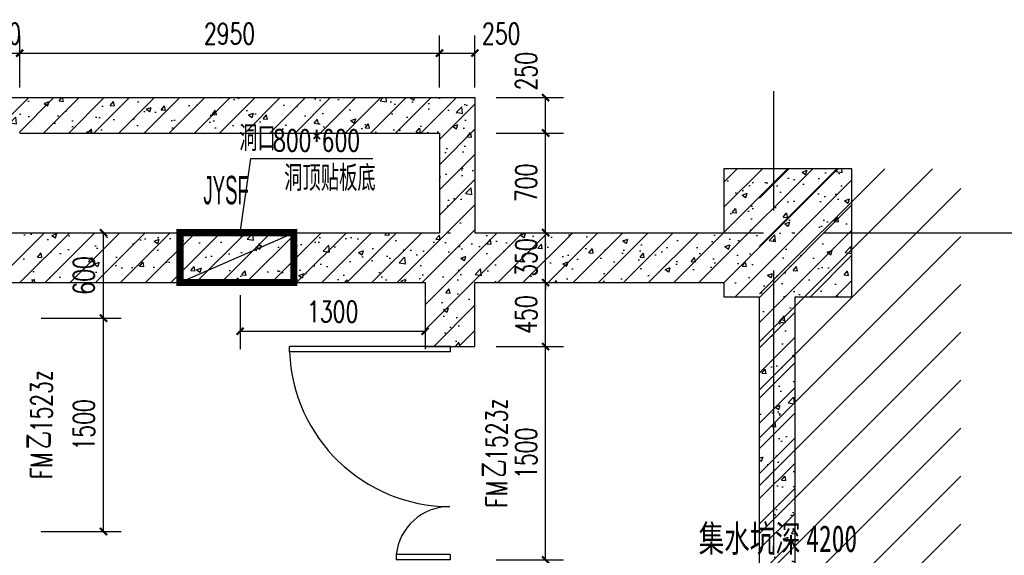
# Model space of a CAD drawing. Extents: x 797781 to 1255204, y 21234 to 1024248.
# Tile 771 of 1056: x 1159872 to 1166793, y 513252 to 517016. Entities that reach past the tile are written whole.
import ezdxf

# ---------------------------------------------------------------- set-up
doc = ezdxf.new("R2010")
doc.units = 0
doc.header["$LTSCALE"] = 1000
doc.header["$MEASUREMENT"] = 0
doc.linetypes.add('230303生产综合楼-平面图_t8$0$DOTE', pattern=[2.42, 2, -0.2, 0.02, -0.2])
for name, color, linetype in [('230303生产综合楼-平面图_t8$0$COLUMN', 40, 'Continuous'), ('230303生产综合楼-平面图_t8$0$DIM_LEAD', 3, 'Continuous'), ('230303生产综合楼-平面图_t8$0$DOOR_FIRE', 4, 'Continuous'), ('230303生产综合楼-平面图_t8$0$DOOR_FIRE_TEXT', 7, 'Continuous'), ('230303生产综合楼-平面图_t8$0$DOTE', 1, '230303生产综合楼-平面图_t8$0$DOTE'), ('230303生产综合楼-平面图_t8$0$PUB_DIM', 3, 'Continuous'), ('230303生产综合楼-平面图_t8$0$PUB_HATCH', 8, 'Continuous'), ('230303生产综合楼-平面图_t8$0$PUB_TEXT', 7, 'Continuous'), ('230303生产综合楼-平面图_t8$0$WALL', 40, 'Continuous'), ('230303生产综合楼-平面图_t8$0$条件', 7, 'Continuous'), ('230303生产综合楼-平面图_t8$0$通风', 7, 'Continuous')]:
    doc.layers.add(name, color=color, linetype=linetype)
doc.styles.add('230303生产综合楼-平面图_t8$0$_TCH_DIM', font='SIMPLEX', dxfattribs={"bigfont": 'GBCBIG'})
doc.styles.add('230303生产综合楼-平面图_T8$0$_TCH_DIM_T3', font='SIMPLEX', dxfattribs={"width": 0.705882, "bigfont": 'GBCBIG'})
doc.styles.add('230303生产综合楼-平面图_t8$0$_TCH_WINDOW', font='SIMPLEX', dxfattribs={"height": 3.5, "bigfont": 'GBCBIG'})
doc.styles.add('230303生产综合楼-平面图_t8$0$探索者', font='01-TSSDENG', dxfattribs={"width": 0.7, "bigfont": '02-TSSDCHN'})
doc.styles.add('230303生产综合楼-平面图_t8$0$黑体', font='simhei.ttf', dxfattribs={"width": 0.7})
doc.dimstyles.new('230303生产综合楼-平面图_T8$0$_TCH_ARCH&&50', dxfattribs={"dimtxt": 148.75, "dimasz": 50, "dimexe": 125, "dimexo": 150, "dimgap": 63.125, "dimtad": 1, "dimdec": 0, "dimzin": 0, "dimdsep": 46, "dimtxsty": '230303生产综合楼-平面图_T8$0$_TCH_DIM_T3', "dimblk": '230303生产综合楼-平面图_t8$0$_ArchTick', "dimcen": 0.09, "dimclrt": 7, "dimazin": 2, "dimtfac": 1, "dimtdec": 0, "dimtix": 1, "dimtmove": 2, "dimatfit": 3, "dimfxl": 1, "dimtolj": 1, "dimtzin": 0, "dimarcsym": 0})
pattern_1 = [(45, (0, 0), (-88.388348, 88.388348), []), (50, (0, 0), (358.63009, -31.37607), [37.5, -412.5]), (355, (0, 0), (-69.37567, 376.09607), [30, -330]), (100.4514, (29.9, -2.6), (289.25469, 344.71977), [31.8701, -350.57106]), (46.1842, (0, 100), (533.62052, -82.7595), [56.25, -618.75]), (96.6356, (44.47, 93.1), (467.33135, 487.05894), [47.80514, -525.8565]), (351.1842, (0, 100), (467.33097, 487.0593), [45, -495]), (21, (50, 75), (298.453526, -201.309445), [37.5, -412.5]), (326, (50, 75), (121.65767, 362.57502), [30, -330]), (71.4514, (74.87, 58.22), (420.11131, 161.26525), [31.8701, -350.57106]), (37.5, (0, 0), (6.079928, 166.446927), [0, -326, 0, -335, 0, -331.25]), (7.5, (0, 0), (131.534769, 197.205856), [0, -191, 0, -318.5, 0, -126.25]), (327.5, (-111.5, 0), (266.911218, -11.277436), [0, -125, 0, -390, 0, -517.5]), (317.5, (-161.5, 0), (291.593085, 50.05249), [0, -162.5, 0, -259, 0, -367.5])]

# ---------------------------------------------------------------- blocks, each defined once
blk = doc.blocks.new('230303生产综合楼-平面图_t8$0$_ArchTick')
at = {"color": 0, "linetype": 'ByBlock', "const_width": 0.3}
blk.add_lwpolyline([(-0.5, -0.5), (0.5, 0.5)], dxfattribs=at)
blk = doc.blocks.new('*D3330')
at = {"layer": '230303生产综合楼-平面图_t8$0$PUB_DIM', "color": 0, "lineweight": -2, "transparency": 16777216}
for p, q in [((1161421.8, 515079.5), (1161421.8, 514701.2)), ((1162722.1, 515079.5), (1162722.1, 514701.2)), ((1161421.8, 514826.2), (1162722.1, 514826.2))]:
    blk.add_line(p, q, dxfattribs=at)
at = {"layer": 'Defpoints', "color": 0, "transparency": 16777216}
for p in [(1161421.8, 515229.5), (1162722.1, 515229.5), (1162722.1, 514826.2)]:
    blk.add_point(p, dxfattribs=at)
at = {"layer": '230303生产综合楼-平面图_t8$0$PUB_DIM', "color": 0, "lineweight": -2, "transparency": 16777216, "xscale": 50, "yscale": 50, "zscale": 50, "rotation": 180}
blk.add_blockref('230303生产综合楼-平面图_t8$0$_ArchTick', (1161421.8, 514826.2), dxfattribs=at)
at = {"layer": '230303生产综合楼-平面图_t8$0$PUB_DIM', "color": 0, "lineweight": -2, "transparency": 16777216, "xscale": 50, "yscale": 50, "zscale": 50}
blk.add_blockref('230303生产综合楼-平面图_t8$0$_ArchTick', (1162722.1, 514826.2), dxfattribs=at)
at = {"layer": '230303生产综合楼-平面图_t8$0$PUB_DIM', "color": 7, "transparency": 16777216, "insert": (1162072, 514963.7), "char_height": 148.75, "attachment_point": 5, "style": '230303生产综合楼-平面图_T8$0$_TCH_DIM_T3'}
blk.add_mtext('\\A1;1300', dxfattribs=at)
blk = doc.blocks.new('*D3410')
at = {"layer": '230303生产综合楼-平面图_t8$0$PUB_DIM', "color": 0, "lineweight": -2, "transparency": 16777216}
for p, q in [((1162822.1, 516539.7), (1162822.1, 516905.9)), ((1163072.1, 516539.7), (1163072.1, 516905.9)), ((1162822.1, 516780.9), (1163072.1, 516780.9))]:
    blk.add_line(p, q, dxfattribs=at)
at = {"layer": 'Defpoints', "color": 0, "transparency": 16777216}
for p in [(1163072.1, 516780.9), (1162822.1, 516389.7), (1163072.1, 516389.7)]:
    blk.add_point(p, dxfattribs=at)
at = {"layer": '230303生产综合楼-平面图_t8$0$PUB_DIM', "color": 0, "lineweight": -2, "transparency": 16777216, "xscale": 50, "yscale": 50, "zscale": 50, "rotation": 180}
blk.add_blockref('230303生产综合楼-平面图_t8$0$_ArchTick', (1162822.1, 516780.9), dxfattribs=at)
at = {"layer": '230303生产综合楼-平面图_t8$0$PUB_DIM', "color": 0, "lineweight": -2, "transparency": 16777216, "xscale": 50, "yscale": 50, "zscale": 50}
blk.add_blockref('230303生产综合楼-平面图_t8$0$_ArchTick', (1163072.1, 516780.9), dxfattribs=at)
at = {"layer": '230303生产综合楼-平面图_t8$0$PUB_DIM', "color": 7, "transparency": 16777216, "insert": (1163257.1, 516918.4), "char_height": 148.75, "attachment_point": 5, "style": '230303生产综合楼-平面图_T8$0$_TCH_DIM_T3'}
blk.add_mtext('\\A1;250', dxfattribs=at)
blk = doc.blocks.new('*D3411')
at = {"layer": '230303生产综合楼-平面图_t8$0$PUB_DIM', "color": 0, "lineweight": -2, "transparency": 16777216}
for p, q in [((1159872.1, 516539.7), (1159872.1, 516905.9)), ((1162822.1, 516539.7), (1162822.1, 516905.9)), ((1159872.1, 516780.9), (1162822.1, 516780.9))]:
    blk.add_line(p, q, dxfattribs=at)
at = {"layer": 'Defpoints', "color": 0, "transparency": 16777216}
for p in [(1162822.1, 516780.9), (1159872.1, 516389.7), (1162822.1, 516389.7)]:
    blk.add_point(p, dxfattribs=at)
at = {"layer": '230303生产综合楼-平面图_t8$0$PUB_DIM', "color": 0, "lineweight": -2, "transparency": 16777216, "xscale": 50, "yscale": 50, "zscale": 50, "rotation": 180}
blk.add_blockref('230303生产综合楼-平面图_t8$0$_ArchTick', (1159872.1, 516780.9), dxfattribs=at)
at = {"layer": '230303生产综合楼-平面图_t8$0$PUB_DIM', "color": 0, "lineweight": -2, "transparency": 16777216, "xscale": 50, "yscale": 50, "zscale": 50}
blk.add_blockref('230303生产综合楼-平面图_t8$0$_ArchTick', (1162822.1, 516780.9), dxfattribs=at)
at = {"layer": '230303生产综合楼-平面图_t8$0$PUB_DIM', "color": 7, "transparency": 16777216, "insert": (1161347.1, 516918.4), "char_height": 148.75, "attachment_point": 5, "style": '230303生产综合楼-平面图_T8$0$_TCH_DIM_T3'}
blk.add_mtext('\\A1;2950', dxfattribs=at)
blk = doc.blocks.new('*D3412')
at = {"layer": '230303生产综合楼-平面图_t8$0$PUB_DIM', "color": 0, "lineweight": -2, "transparency": 16777216}
for p, q in [((1159622.1, 516539.7), (1159622.1, 516905.9)), ((1159872.1, 516539.7), (1159872.1, 516905.9)), ((1159622.1, 516780.9), (1159572.1, 516780.9)), ((1159622.1, 516780.9), (1159872.1, 516780.9)), ((1159872.1, 516780.9), (1159922.1, 516780.9))]:
    blk.add_line(p, q, dxfattribs=at)
at = {"layer": 'Defpoints', "color": 0, "transparency": 16777216}
for p in [(1159872.1, 516780.9), (1159622.1, 516389.7), (1159872.1, 516389.7)]:
    blk.add_point(p, dxfattribs=at)
at = {"layer": '230303生产综合楼-平面图_t8$0$PUB_DIM', "color": 0, "lineweight": -2, "transparency": 16777216, "xscale": 50, "yscale": 50, "zscale": 50}
blk.add_blockref('230303生产综合楼-平面图_t8$0$_ArchTick', (1159622.1, 516780.9), dxfattribs=at)
at = {"layer": '230303生产综合楼-平面图_t8$0$PUB_DIM', "color": 0, "lineweight": -2, "transparency": 16777216, "xscale": 50, "yscale": 50, "zscale": 50, "rotation": 180}
blk.add_blockref('230303生产综合楼-平面图_t8$0$_ArchTick', (1159872.1, 516780.9), dxfattribs=at)
at = {"layer": '230303生产综合楼-平面图_t8$0$PUB_DIM', "color": 7, "transparency": 16777216, "insert": (1159747.1, 516918.4), "char_height": 148.75, "attachment_point": 5, "style": '230303生产综合楼-平面图_T8$0$_TCH_DIM_T3'}
blk.add_mtext('\\A1;250', dxfattribs=at)
blk = doc.blocks.new('*D3506')
at = {"layer": '230303生产综合楼-平面图_t8$0$PUB_DIM', "color": 0, "lineweight": -2, "transparency": 16777216}
for p, q in [((1160022.1, 514919), (1160586, 514919)), ((1160461, 513419), (1160461, 514919)), ((1160022.1, 513419), (1160586, 513419))]:
    blk.add_line(p, q, dxfattribs=at)
at = {"layer": 'Defpoints', "color": 0, "transparency": 16777216}
for p in [(1159872.1, 514919), (1160461, 514919), (1159872.1, 513419)]:
    blk.add_point(p, dxfattribs=at)
at = {"layer": '230303生产综合楼-平面图_t8$0$PUB_DIM', "color": 0, "lineweight": -2, "transparency": 16777216, "xscale": 50, "yscale": 50, "zscale": 50}
for p, rotation in [((1160461, 514919), 90), ((1160461, 513419), 270)]:
    blk.add_blockref('230303生产综合楼-平面图_t8$0$_ArchTick', p, dxfattribs=dict(at, rotation=rotation))
at = {"layer": '230303生产综合楼-平面图_t8$0$PUB_DIM', "color": 7, "transparency": 16777216, "insert": (1160323.5, 514169), "char_height": 148.75, "attachment_point": 5, "rotation": 90, "style": '230303生产综合楼-平面图_T8$0$_TCH_DIM_T3'}
blk.add_mtext('\\A1;1500', dxfattribs=at)
blk = doc.blocks.new('*D3507')
at = {"layer": '230303生产综合楼-平面图_t8$0$PUB_DIM', "color": 0, "lineweight": -2, "transparency": 16777216}
for p, q in [((1160022.1, 515519), (1160586, 515519)), ((1160461, 514919), (1160461, 515519)), ((1160022.1, 514919), (1160586, 514919))]:
    blk.add_line(p, q, dxfattribs=at)
at = {"layer": 'Defpoints', "color": 0, "transparency": 16777216}
for p in [(1159872.1, 515519), (1160461, 515519), (1159872.1, 514919)]:
    blk.add_point(p, dxfattribs=at)
at = {"layer": '230303生产综合楼-平面图_t8$0$PUB_DIM', "color": 0, "lineweight": -2, "transparency": 16777216, "xscale": 50, "yscale": 50, "zscale": 50}
for p, rotation in [((1160461, 515519), 90), ((1160461, 514919), 270)]:
    blk.add_blockref('230303生产综合楼-平面图_t8$0$_ArchTick', p, dxfattribs=dict(at, rotation=rotation))
at = {"layer": '230303生产综合楼-平面图_t8$0$PUB_DIM', "color": 7, "transparency": 16777216, "insert": (1160323.5, 515219), "char_height": 148.75, "attachment_point": 5, "rotation": 90, "style": '230303生产综合楼-平面图_T8$0$_TCH_DIM_T3'}
blk.add_mtext('\\A1;600', dxfattribs=at)
blk = doc.blocks.new('*D3519')
at = {"layer": '230303生产综合楼-平面图_t8$0$PUB_DIM', "color": 0, "lineweight": -2, "transparency": 16777216}
for p, q in [((1163222.1, 514719), (1163694.2, 514719)), ((1163569.2, 513219), (1163569.2, 514719)), ((1163222.1, 513219), (1163694.2, 513219))]:
    blk.add_line(p, q, dxfattribs=at)
at = {"layer": 'Defpoints', "color": 0, "transparency": 16777216}
for p in [(1163072.1, 514719), (1163569.2, 514719), (1163072.1, 513219)]:
    blk.add_point(p, dxfattribs=at)
at = {"layer": '230303生产综合楼-平面图_t8$0$PUB_DIM', "color": 0, "lineweight": -2, "transparency": 16777216, "xscale": 50, "yscale": 50, "zscale": 50}
for p, rotation in [((1163569.2, 514719), 90), ((1163569.2, 513219), 270)]:
    blk.add_blockref('230303生产综合楼-平面图_t8$0$_ArchTick', p, dxfattribs=dict(at, rotation=rotation))
at = {"layer": '230303生产综合楼-平面图_t8$0$PUB_DIM', "color": 7, "transparency": 16777216, "insert": (1163431.7, 513969), "char_height": 148.75, "attachment_point": 5, "rotation": 90, "style": '230303生产综合楼-平面图_T8$0$_TCH_DIM_T3'}
blk.add_mtext('\\A1;1500', dxfattribs=at)
blk = doc.blocks.new('*D3520')
at = {"layer": '230303生产综合楼-平面图_t8$0$PUB_DIM', "color": 0, "lineweight": -2, "transparency": 16777216}
for p, q in [((1163222.1, 515169), (1163694.2, 515169)), ((1163569.2, 514719), (1163569.2, 515169)), ((1163222.1, 514719), (1163694.2, 514719))]:
    blk.add_line(p, q, dxfattribs=at)
at = {"layer": 'Defpoints', "color": 0, "transparency": 16777216}
for p in [(1163072.1, 515169), (1163569.2, 515169), (1163072.1, 514719)]:
    blk.add_point(p, dxfattribs=at)
at = {"layer": '230303生产综合楼-平面图_t8$0$PUB_DIM', "color": 0, "lineweight": -2, "transparency": 16777216, "xscale": 50, "yscale": 50, "zscale": 50}
for p, rotation in [((1163569.2, 515169), 90), ((1163569.2, 514719), 270)]:
    blk.add_blockref('230303生产综合楼-平面图_t8$0$_ArchTick', p, dxfattribs=dict(at, rotation=rotation))
at = {"layer": '230303生产综合楼-平面图_t8$0$PUB_DIM', "color": 7, "transparency": 16777216, "insert": (1163431.7, 514944), "char_height": 148.75, "attachment_point": 5, "rotation": 90, "style": '230303生产综合楼-平面图_T8$0$_TCH_DIM_T3'}
blk.add_mtext('\\A1;450', dxfattribs=at)
blk = doc.blocks.new('*D3521')
at = {"layer": '230303生产综合楼-平面图_t8$0$PUB_DIM', "color": 0, "lineweight": -2, "transparency": 16777216}
for p, q in [((1163569.2, 515519), (1163569.2, 515569)), ((1163222.1, 515519), (1163694.2, 515519)), ((1163569.2, 515169), (1163569.2, 515519)), ((1163222.1, 515169), (1163694.2, 515169)), ((1163569.2, 515169), (1163569.2, 515119))]:
    blk.add_line(p, q, dxfattribs=at)
at = {"layer": 'Defpoints', "color": 0, "transparency": 16777216}
for p in [(1163072.1, 515519), (1163569.2, 515519), (1163072.1, 515169)]:
    blk.add_point(p, dxfattribs=at)
at = {"layer": '230303生产综合楼-平面图_t8$0$PUB_DIM', "color": 0, "lineweight": -2, "transparency": 16777216, "xscale": 50, "yscale": 50, "zscale": 50}
for p, rotation in [((1163569.2, 515519), 270), ((1163569.2, 515169), 90)]:
    blk.add_blockref('230303生产综合楼-平面图_t8$0$_ArchTick', p, dxfattribs=dict(at, rotation=rotation))
at = {"layer": '230303生产综合楼-平面图_t8$0$PUB_DIM', "color": 7, "transparency": 16777216, "insert": (1163431.7, 515344), "char_height": 148.75, "attachment_point": 5, "rotation": 90, "style": '230303生产综合楼-平面图_T8$0$_TCH_DIM_T3'}
blk.add_mtext('\\A1;350', dxfattribs=at)
blk = doc.blocks.new('*D3522')
at = {"layer": '230303生产综合楼-平面图_t8$0$PUB_DIM', "color": 0, "lineweight": -2, "transparency": 16777216}
for p, q in [((1163222.1, 516219), (1163694.2, 516219)), ((1163569.2, 515519), (1163569.2, 516219)), ((1163222.1, 515519), (1163694.2, 515519))]:
    blk.add_line(p, q, dxfattribs=at)
at = {"layer": 'Defpoints', "color": 0, "transparency": 16777216}
for p in [(1163072.1, 516219), (1163569.2, 516219), (1163072.1, 515519)]:
    blk.add_point(p, dxfattribs=at)
at = {"layer": '230303生产综合楼-平面图_t8$0$PUB_DIM', "color": 0, "lineweight": -2, "transparency": 16777216, "xscale": 50, "yscale": 50, "zscale": 50}
for p, rotation in [((1163569.2, 516219), 90), ((1163569.2, 515519), 270)]:
    blk.add_blockref('230303生产综合楼-平面图_t8$0$_ArchTick', p, dxfattribs=dict(at, rotation=rotation))
at = {"layer": '230303生产综合楼-平面图_t8$0$PUB_DIM', "color": 7, "transparency": 16777216, "insert": (1163431.7, 515869), "char_height": 148.75, "attachment_point": 5, "rotation": 90, "style": '230303生产综合楼-平面图_T8$0$_TCH_DIM_T3'}
blk.add_mtext('\\A1;700', dxfattribs=at)
blk = doc.blocks.new('*D3523')
at = {"layer": '230303生产综合楼-平面图_t8$0$PUB_DIM', "color": 0, "lineweight": -2, "transparency": 16777216}
for p, q in [((1163222.1, 516469), (1163694.2, 516469)), ((1163569.2, 516219), (1163569.2, 516469)), ((1163222.1, 516219), (1163694.2, 516219))]:
    blk.add_line(p, q, dxfattribs=at)
at = {"layer": 'Defpoints', "color": 0, "transparency": 16777216}
for p in [(1163072.1, 516469), (1163569.2, 516469), (1163072.1, 516219)]:
    blk.add_point(p, dxfattribs=at)
at = {"layer": '230303生产综合楼-平面图_t8$0$PUB_DIM', "color": 0, "lineweight": -2, "transparency": 16777216, "xscale": 50, "yscale": 50, "zscale": 50}
for p, rotation in [((1163569.2, 516469), 90), ((1163569.2, 516219), 270)]:
    blk.add_blockref('230303生产综合楼-平面图_t8$0$_ArchTick', p, dxfattribs=dict(at, rotation=rotation))
at = {"layer": '230303生产综合楼-平面图_t8$0$PUB_DIM', "color": 7, "transparency": 16777216, "insert": (1163431.7, 516654), "char_height": 148.75, "attachment_point": 5, "rotation": 90, "style": '230303生产综合楼-平面图_T8$0$_TCH_DIM_T3'}
blk.add_mtext('\\A1;250', dxfattribs=at)
blk = doc.blocks.new('230303生产综合楼-平面图_t8$0$$DorLib2D$00000225')
at = {"color": 0}
for p, q in [((0.475, -0.0014), (0.475, 0.7521)), ((0.475, 0.7521), (0.5, 0.7521)), ((0.5, -0.0014), (0.5, 0.7521)), ((-0.5, 0), (-0.5, 0.252)), ((-0.475, 0.252), (-0.5, 0.252)), ((-0.475, 0), (-0.475, 0.252)), ((-0.475, 0), (-0.5, 0)), ((0.475, -0.0014), (0.5, -0.0014))]:
    blk.add_line(p, q, dxfattribs=at)
for centre, radius, start, end in [((0.5046, -0.0019), 0.7546, 92.2493, 179.7238), ((-0.5008, 0.0026), 0.2508, 359.7899, 84.0974)]:
    blk.add_arc(centre, radius, start, end, dxfattribs=at)

msp = doc.modelspace()

# ---------------------------------------------------------------- hatches: boundary and pattern name
at = {"layer": '230303生产综合楼-平面图_t8$0$PUB_HATCH'}
h = msp.add_hatch(dxfattribs=at)
h.set_pattern_fill('钢筋混凝土', color=256, scale=50, style=0)
h.set_pattern_definition(pattern_1)
h.paths.add_polyline_path([(1159622.1, 516469), (1159872.1, 516219), (1162822.1, 516219), (1163072.1, 516469)])
h = msp.add_hatch(dxfattribs=at)
h.set_pattern_fill('钢筋混凝土', color=256, scale=50, style=0)
h.set_pattern_definition(pattern_1)
h.paths.add_polyline_path([(1163072.1, 516469), (1162822.1, 516219), (1162822.1, 515519), (1162922.1, 515344), (1163072.1, 515519)])
h = msp.add_hatch(dxfattribs=at)
h.set_pattern_fill('钢筋混凝土', color=256, scale=50, style=0)
h.set_pattern_definition(pattern_1)
h.paths.add_polyline_path([(1164822.1, 515069), (1165722.1, 515069), (1165722.1, 515969), (1164822.1, 515969)])
h = msp.add_hatch(dxfattribs=at)
h.set_pattern_fill('ANSI31', color=256, scale=150)
h.set_pattern_definition([(45, (347808.03, 617851.47), (-168.3798, 168.3798), [])])
h.paths.add_polyline_path([(1166486.5, 515968.9), (1165072.1, 515968.9), (1165072.1, 506669), (1166486.5, 506669)])
h = msp.add_hatch(dxfattribs=at)
h.set_pattern_fill('钢筋混凝土', color=256, scale=50, style=0)
h.set_pattern_definition(pattern_1)
h.paths.add_polyline_path([(1159755.4, 515402.3), (1159772.1, 515169), (1162722.1, 515169), (1162922.1, 515344), (1162822.1, 515519), (1159872.1, 515519)])
h = msp.add_hatch(dxfattribs=at)
h.set_pattern_fill('钢筋混凝土', color=256, scale=50, style=0)
h.set_pattern_definition(pattern_1)
h.paths.add_polyline_path([(1164822.1, 515169), (1164822.1, 515519), (1163072.1, 515519), (1162922.1, 515344), (1163072.1, 515169)])
h = msp.add_hatch(dxfattribs=at)
h.set_pattern_fill('钢筋混凝土', color=256, scale=50, style=0)
h.set_pattern_definition(pattern_1)
h.paths.add_polyline_path([(1162722.1, 515169), (1162722.1, 514719), (1163072.1, 514719), (1163072.1, 515169), (1162922.1, 515344)])
h = msp.add_hatch(dxfattribs=at)
h.set_pattern_fill('钢筋混凝土', color=256, scale=50, style=0)
h.set_pattern_definition(pattern_1)
h.paths.add_polyline_path([(1165322.1, 515069), (1165072.1, 515069), (1165072.1, 509869), (1165322.1, 509869)])

# ---------------------------------------------------------------- linework, layer by layer
at = {"layer": '230303生产综合楼-平面图_t8$0$COLUMN'}
for p, q in [((1165722.1, 515969), (1164822.1, 515969)), ((1164822.1, 515969), (1164822.1, 515519)), ((1165722.1, 515069), (1165722.1, 515969)), ((1164822.1, 515169), (1164822.1, 515069)), ((1164822.1, 515069), (1165072.1, 515069)), ((1165322.1, 515069), (1165722.1, 515069))]:
    msp.add_line(p, q, dxfattribs=at)
at = {"layer": '230303生产综合楼-平面图_t8$0$DIM_LEAD'}
for p, q in [((1161422.1, 515519), (1161497.9, 516040.3)), ((1161497.9, 516040.3), (1162355.3, 516040.3))]:
    msp.add_line(p, q, dxfattribs=at)
at = {"layer": '230303生产综合楼-平面图_t8$0$DOTE'}
for p, q in [((1165172.1, 505994.5), (1165172.1, 516514)), ((1155840.7, 515519), (1166994.9, 515519))]:
    msp.add_line(p, q, dxfattribs=at)
at = {"layer": '230303生产综合楼-平面图_t8$0$WALL'}
for p, q in [((1159622.1, 516469), (1163072.1, 516469)), ((1163072.1, 516469), (1163072.1, 515519)), ((1159872.1, 516219), (1162822.1, 516219)), ((1162822.1, 516219), (1162822.1, 515519)), ((1159872.1, 515519), (1162822.1, 515519)), ((1163072.1, 515519), (1164822.1, 515519)), ((1159772.1, 515169), (1162722.1, 515169)), ((1162722.1, 515169), (1162722.1, 514719)), ((1163072.1, 515169), (1164822.1, 515169)), ((1163072.1, 514719), (1163072.1, 515169)), ((1165072.1, 509869), (1165072.1, 515069)), ((1165322.1, 509869), (1165322.1, 515069)), ((1162722.1, 514719), (1163072.1, 514719))]:
    msp.add_line(p, q, dxfattribs=at)
at = {"layer": '230303生产综合楼-平面图_t8$0$条件', "color": 1, "elevation": 3050}
msp.add_lwpolyline([(1160998.8, 515169), (1161798.8, 515519)], dxfattribs=at)
at = {"layer": '230303生产综合楼-平面图_t8$0$通风', "color": 1, "const_width": 50, "elevation": 3050}
msp.add_lwpolyline([(1160998.8, 515169), (1160998.8, 515519), (1161798.8, 515519), (1161798.8, 515169), (1160998.8, 515169)], dxfattribs=at)

# ---------------------------------------------------------------- block references
at = {"layer": '230303生产综合楼-平面图_t8$0$DOOR_FIRE', "xscale": -1500, "yscale": -1500, "zscale": 350, "rotation": 270.0000701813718}
msp.add_blockref('230303生产综合楼-平面图_t8$0$$DorLib2D$00000225', (1162897.1, 513969), dxfattribs=at)

# ---------------------------------------------------------------- texts
at = {"layer": '230303生产综合楼-平面图_t8$0$DOOR_FIRE_TEXT', "style": '230303生产综合楼-平面图_t8$0$_TCH_WINDOW', "width": 0.705882}
for s, rotation, p in [('1523z', 90, (1160099.6, 514116.1)), ('1523z', 90.00007, (1163299.6, 513916.1)), ('FM', 90, (1160099.6, 513786.9)), ('FM', 90.00007, (1163299.6, 513586.9))]:
    msp.add_text(s, height=148.75, rotation=rotation, dxfattribs=at).set_placement(p)
at = {"layer": '230303生产综合楼-平面图_t8$0$DOOR_FIRE_TEXT', "style": '230303生产综合楼-平面图_t8$0$_TCH_WINDOW'}
for rotation, p in [(90, (1160099.6, 513996.9)), (90.00007, (1163299.6, 513796.9))]:
    msp.add_text('乙', height=178.7, rotation=rotation, dxfattribs=at).set_placement(p)
at = {"layer": '230303生产综合楼-平面图_t8$0$PUB_TEXT', "style": '230303生产综合楼-平面图_t8$0$_TCH_DIM'}
for s, p in [('洞口', (1161414.5, 516092.8)), ('洞顶贴板底', (1161731.2, 515812.8))]:
    msp.add_text(s, height=178.72, dxfattribs=at).set_placement(p)
at = {"layer": '230303生产综合楼-平面图_t8$0$PUB_TEXT'}
for s, height, style, width, p in [('800*600', 148.75, '230303生产综合楼-平面图_t8$0$_TCH_DIM', 0.705882, (1161652.8, 516092.8)), ('JYSF', 200, '230303生产综合楼-平面图_t8$0$探索者', 0.49, (1161162.9, 515718.7)), ('集水坑深', 187.76, '230303生产综合楼-平面图_t8$0$黑体', 0.7, (1164644.9, 513275.5)), ('4200', 187.76, '230303生产综合楼-平面图_t8$0$黑体', 0.7, (1165401, 513275.5))]:
    msp.add_text(s, height=height, dxfattribs=dict(at, style=style, width=width)).set_placement(p)

# ---------------------------------------------------------------- dimensions: what is measured, and where the dimension line sits
at = {"layer": '230303生产综合楼-平面图_t8$0$PUB_DIM'}
for p1, p2, distance, picture, middle in [((1159622.1, 516389.7), (1159872.1, 516389.7), 391.2, '*D3412', (1159747.1, 516918.4)), ((1159872.1, 516389.7), (1162822.1, 516389.7), 391.2, '*D3411', (1161347.1, 516918.4)), ((1163072.1, 515519), (1163072.1, 516219), -497, '*D3522', (1163431.7, 515869)), ((1159872.1, 514919), (1159872.1, 515519), -588.9, '*D3507', (1160323.5, 515219)), ((1163072.1, 515169), (1163072.1, 515519), -497, '*D3521', (1163431.7, 515344)), ((1161421.8, 515229.5), (1162722.1, 515229.5), -403.3, '*D3330', (1162072, 514963.7)), ((1163072.1, 514719), (1163072.1, 515169), -497, '*D3520', (1163431.7, 514944)), ((1159872.1, 513419), (1159872.1, 514919), -588.9, '*D3506', (1160323.5, 514169)), ((1163072.1, 513219), (1163072.1, 514719), -497, '*D3519', (1163431.7, 513969))]:
    dim = msp.add_aligned_dim(p1=p1, p2=p2, distance=distance, dimstyle='230303生产综合楼-平面图_T8$0$_TCH_ARCH&&50', dxfattribs=at)
    dim.commit()
    dim.dimension.update_dxf_attribs({"geometry": picture, "text_midpoint": middle})
for base, p1, p2, angle, picture, middle in [((1163072.1, 516780.9), (1162822.1, 516389.7), (1163072.1, 516389.7), 0, '*D3410', (1163257.1, 516918.4)), ((1163569.2, 516469), (1163072.1, 516219), (1163072.1, 516469), 90.00002, '*D3523', (1163431.7, 516654))]:
    dim = msp.add_linear_dim(base=base, p1=p1, p2=p2, angle=angle, dimstyle='230303生产综合楼-平面图_T8$0$_TCH_ARCH&&50', dxfattribs=at)
    dim.commit()
    dim.dimension.update_dxf_attribs({"geometry": picture, "text_midpoint": middle, "dimtype": 161})

doc.saveas('drawing.dxf')
